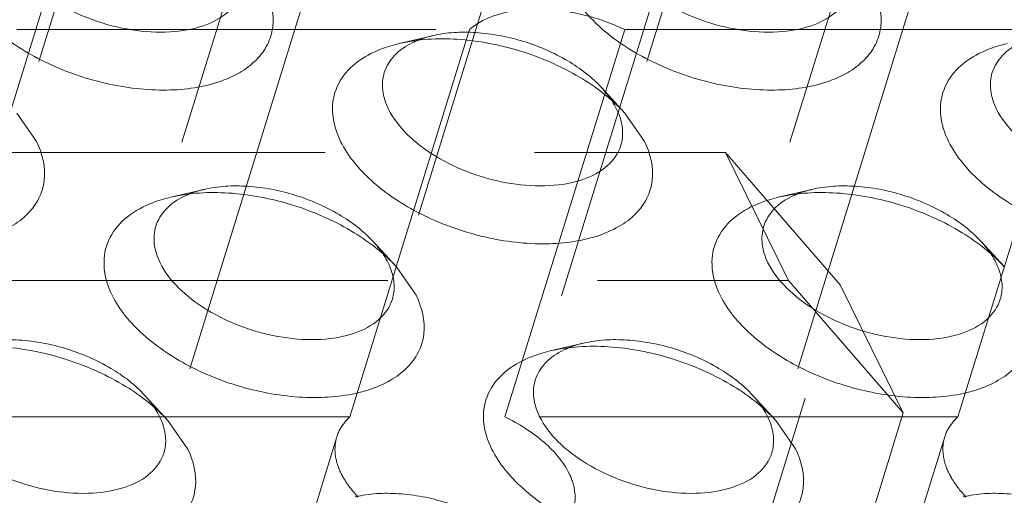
# Model space of a CAD drawing. Header units: millimetres. Extents: x 4497 to 11741, y 5958 to 12619.
# Tile 358 of 424: x 6579.36 to 6591.29, y 12345.94 to 12351.71. Entities that reach past the tile are written whole.
import ezdxf

# ---------------------------------------------------------------- set-up
doc = ezdxf.new("R2010")
doc.units = ezdxf.units.MM
doc.header["$LTSCALE"] = 0.8
doc.linetypes.add('HIDDEN', pattern=[9.525, 6.35, -3.175])
doc.layers.get('0').update_dxf_attribs({"linetype": 'CONTINUOUS', "lineweight": 0})
doc.layers.add('3', color=5, linetype='HIDDEN', lineweight=0)

msp = doc.modelspace()

# ---------------------------------------------------------------- linework, layer by layer
at = {"linetype": 'Continuous'}
for p, q in [((6579.326, 12350.577), (6579.565, 12350.235)), ((6586.695, 12350.577), (6586.934, 12350.235)), ((6583.926, 12348.712), (6584.165, 12348.37)), ((6581.157, 12346.848), (6581.396, 12346.506)), ((6588.525, 12346.848), (6588.764, 12346.506))]:
    msp.add_line(p, q, dxfattribs=at)
for centre, radius, start, end in [((6584.547, 12350.56), 0.971, 114.3836, 115.7173), ((6585.871, 12350.271), 0.806, 20.7768, 26.1876), ((6581.778, 12348.695), 0.971, 114.3836, 115.7173), ((6589.146, 12348.695), 0.971, 114.3836, 115.7173), ((6583.102, 12348.406), 0.806, 20.7768, 26.1876), ((6590.47, 12348.406), 0.806, 20.7768, 26.1876), ((6586.377, 12346.83), 0.971, 114.3836, 115.7173), ((6580.332, 12346.541), 0.806, 20.7768, 26.1876), ((6587.701, 12346.541), 0.806, 20.7768, 26.1876)]:
    msp.add_arc(centre, radius, start, end, dxfattribs=at)
for points, knots in [([(6582.046, 12352.049), (6582.018, 12351.956), (6581.889, 12351.774), (6581.572, 12351.612), (6581.166, 12351.545), (6580.707, 12351.574), (6580.239, 12351.696), (6579.808, 12351.898), (6579.459, 12352.16), (6579.287, 12352.379), (6579.232, 12352.492)], [0, 0, 0, 0, 0.08791, 0.191487, 0.315819, 0.456973, 0.606118, 0.752518, 0.886095, 1, 1, 1, 1]), ([(6589.415, 12352.049), (6589.386, 12351.956), (6589.258, 12351.774), (6588.94, 12351.612), (6588.535, 12351.545), (6588.076, 12351.574), (6587.608, 12351.696), (6587.177, 12351.898), (6586.827, 12352.16), (6586.656, 12352.379), (6586.6, 12352.492)], [0, 0, 0, 0, 0.08791, 0.191487, 0.315819, 0.456973, 0.606118, 0.752518, 0.886095, 1, 1, 1, 1]), ([(6582.334, 12352.1), (6582.406, 12351.955), (6582.466, 12351.707), (6582.374, 12351.401), (6582.229, 12351.207), (6582.019, 12351.052), (6581.646, 12350.894), (6581.07, 12350.827), (6580.338, 12350.926), (6579.626, 12351.187), (6579.033, 12351.572), (6578.739, 12351.919), (6578.65, 12352.1)], [0, 0, 0, 0, 0.096782, 0.141583, 0.188034, 0.239009, 0.296134, 0.428923, 0.58009, 0.735393, 0.879229, 1, 1, 1, 1]), ([(6589.703, 12352.1), (6589.774, 12351.955), (6589.835, 12351.707), (6589.742, 12351.401), (6589.598, 12351.207), (6589.388, 12351.052), (6589.015, 12350.894), (6588.438, 12350.827), (6587.706, 12350.926), (6586.994, 12351.187), (6586.401, 12351.572), (6586.108, 12351.919), (6586.019, 12352.1)], [0, 0, 0, 0, 0.096782, 0.141583, 0.188034, 0.239009, 0.296134, 0.428923, 0.58009, 0.735393, 0.879229, 1, 1, 1, 1]), ([(6583.665, 12351.322), (6583.687, 12351.333), (6583.783, 12351.373), (6583.883, 12351.404), (6583.96, 12351.422)], [0, 0, 0, 0, 0.239567, 1, 1, 1, 1]), ([(6583.78, 12351.07), (6583.803, 12351.146), (6583.897, 12351.298), (6584.044, 12351.395), (6584.126, 12351.434)], [0, 0, 0, 0, 0.468879, 1, 1, 1, 1]), ([(6583.96, 12351.422), (6584.188, 12351.475), (6584.69, 12351.501), (6585.437, 12351.357), (6586.136, 12351.055), (6586.537, 12350.75), (6586.695, 12350.577)], [0, 0, 0, 0, 0.236662, 0.499941, 0.763254, 1, 1, 1, 1]), ([(6591.033, 12351.322), (6591.056, 12351.333), (6591.151, 12351.373), (6591.251, 12351.404), (6591.328, 12351.422)], [0, 0, 0, 0, 0.239567, 1, 1, 1, 1]), ([(6591.148, 12351.07), (6591.172, 12351.146), (6591.266, 12351.298), (6591.412, 12351.395), (6591.494, 12351.434)], [0, 0, 0, 0, 0.468879, 1, 1, 1, 1]), ([(6583.25, 12350.235), (6583.2, 12350.337), (6583.131, 12350.548), (6583.171, 12350.877), (6583.364, 12351.152), (6583.557, 12351.273), (6583.665, 12351.322)], [0, 0, 0, 0, 0.258965, 0.49224, 0.729951, 1, 1, 1, 1]), ([(6590.618, 12350.235), (6590.568, 12350.337), (6590.5, 12350.548), (6590.54, 12350.877), (6590.733, 12351.152), (6590.926, 12351.273), (6591.033, 12351.322)], [0, 0, 0, 0, 0.258965, 0.49224, 0.729951, 1, 1, 1, 1]), ([(6583.831, 12350.627), (6583.796, 12350.698), (6583.747, 12350.845), (6583.758, 12351.001), (6583.78, 12351.07)], [0, 0, 0, 0, 0.525547, 1, 1, 1, 1]), ([(6591.2, 12350.627), (6591.165, 12350.698), (6591.116, 12350.845), (6591.127, 12351.001), (6591.148, 12351.07)], [0, 0, 0, 0, 0.525547, 1, 1, 1, 1]), ([(6586.646, 12350.184), (6586.617, 12350.091), (6586.489, 12349.909), (6586.171, 12349.747), (6585.766, 12349.68), (6585.307, 12349.709), (6584.839, 12349.831), (6584.408, 12350.033), (6584.058, 12350.295), (6583.886, 12350.514), (6583.831, 12350.627)], [0, 0, 0, 0, 0.08791, 0.191487, 0.315819, 0.456973, 0.606118, 0.752518, 0.886095, 1, 1, 1, 1]), ([(6586.625, 12350.557), (6586.648, 12350.496), (6586.678, 12350.371), (6586.664, 12350.242), (6586.646, 12350.184)], [0, 0, 0, 0, 0.519632, 1, 1, 1, 1]), ([(6594.014, 12350.184), (6593.986, 12350.091), (6593.857, 12349.909), (6593.54, 12349.747), (6593.134, 12349.68), (6592.675, 12349.709), (6592.207, 12349.831), (6591.776, 12350.033), (6591.427, 12350.295), (6591.255, 12350.514), (6591.2, 12350.627)], [0, 0, 0, 0, 0.08791, 0.191487, 0.315819, 0.456973, 0.606118, 0.752518, 0.886095, 1, 1, 1, 1]), ([(6579.565, 12350.235), (6579.636, 12350.09), (6579.697, 12349.842), (6579.604, 12349.536), (6579.46, 12349.342), (6579.25, 12349.187), (6578.877, 12349.029), (6578.301, 12348.962), (6577.569, 12349.061), (6576.856, 12349.322), (6576.264, 12349.708), (6575.97, 12350.054), (6575.881, 12350.235)], [0, 0, 0, 0, 0.096782, 0.141583, 0.188034, 0.239009, 0.296134, 0.428923, 0.58009, 0.735393, 0.879229, 1, 1, 1, 1]), ([(6586.934, 12350.235), (6587.005, 12350.09), (6587.066, 12349.842), (6586.973, 12349.536), (6586.829, 12349.342), (6586.619, 12349.187), (6586.245, 12349.029), (6585.669, 12348.962), (6584.937, 12349.061), (6584.225, 12349.322), (6583.632, 12349.708), (6583.338, 12350.054), (6583.25, 12350.235)], [0, 0, 0, 0, 0.096782, 0.141583, 0.188034, 0.239009, 0.296134, 0.428923, 0.58009, 0.735393, 0.879229, 1, 1, 1, 1]), ([(6594.302, 12350.235), (6594.373, 12350.09), (6594.434, 12349.842), (6594.341, 12349.536), (6594.197, 12349.342), (6593.987, 12349.187), (6593.614, 12349.029), (6593.038, 12348.962), (6592.306, 12349.061), (6591.593, 12349.322), (6591.001, 12349.708), (6590.707, 12350.054), (6590.618, 12350.235)], [0, 0, 0, 0, 0.096782, 0.141583, 0.188034, 0.239009, 0.296134, 0.428923, 0.58009, 0.735393, 0.879229, 1, 1, 1, 1]), ([(6581.191, 12349.557), (6581.419, 12349.611), (6581.921, 12349.636), (6582.668, 12349.492), (6583.367, 12349.19), (6583.768, 12348.885), (6583.926, 12348.712)], [0, 0, 0, 0, 0.236662, 0.499941, 0.763254, 1, 1, 1, 1]), ([(6588.559, 12349.557), (6588.787, 12349.611), (6589.29, 12349.636), (6590.037, 12349.492), (6590.735, 12349.19), (6591.136, 12348.885), (6591.294, 12348.712)], [0, 0, 0, 0, 0.236662, 0.499941, 0.763254, 1, 1, 1, 1]), ([(6580.895, 12349.458), (6580.918, 12349.468), (6581.014, 12349.509), (6581.114, 12349.539), (6581.191, 12349.557)], [0, 0, 0, 0, 0.239567, 1, 1, 1, 1]), ([(6581.01, 12349.205), (6581.034, 12349.282), (6581.128, 12349.433), (6581.275, 12349.53), (6581.357, 12349.57)], [0, 0, 0, 0, 0.468879, 1, 1, 1, 1]), ([(6588.264, 12349.458), (6588.287, 12349.468), (6588.382, 12349.509), (6588.482, 12349.539), (6588.559, 12349.557)], [0, 0, 0, 0, 0.239567, 1, 1, 1, 1]), ([(6588.379, 12349.205), (6588.403, 12349.282), (6588.497, 12349.433), (6588.643, 12349.53), (6588.725, 12349.57)], [0, 0, 0, 0, 0.468879, 1, 1, 1, 1]), ([(6580.48, 12348.37), (6580.43, 12348.472), (6580.362, 12348.683), (6580.402, 12349.012), (6580.595, 12349.288), (6580.788, 12349.408), (6580.895, 12349.458)], [0, 0, 0, 0, 0.258965, 0.49224, 0.729951, 1, 1, 1, 1]), ([(6587.849, 12348.37), (6587.799, 12348.472), (6587.731, 12348.683), (6587.771, 12349.012), (6587.964, 12349.288), (6588.156, 12349.408), (6588.264, 12349.458)], [0, 0, 0, 0, 0.258965, 0.49224, 0.729951, 1, 1, 1, 1]), ([(6581.062, 12348.762), (6581.027, 12348.833), (6580.978, 12348.98), (6580.989, 12349.136), (6581.01, 12349.205)], [0, 0, 0, 0, 0.525547, 1, 1, 1, 1]), ([(6588.43, 12348.762), (6588.395, 12348.833), (6588.346, 12348.98), (6588.358, 12349.136), (6588.379, 12349.205)], [0, 0, 0, 0, 0.525547, 1, 1, 1, 1]), ([(6583.877, 12348.319), (6583.848, 12348.227), (6583.72, 12348.044), (6583.402, 12347.882), (6582.997, 12347.815), (6582.538, 12347.844), (6582.069, 12347.966), (6581.639, 12348.168), (6581.289, 12348.43), (6581.117, 12348.649), (6581.062, 12348.762)], [0, 0, 0, 0, 0.08791, 0.191487, 0.315819, 0.456973, 0.606118, 0.752518, 0.886095, 1, 1, 1, 1]), ([(6583.856, 12348.692), (6583.879, 12348.631), (6583.909, 12348.506), (6583.895, 12348.377), (6583.877, 12348.319)], [0, 0, 0, 0, 0.519632, 1, 1, 1, 1]), ([(6591.245, 12348.319), (6591.217, 12348.227), (6591.088, 12348.044), (6590.77, 12347.882), (6590.365, 12347.815), (6589.906, 12347.844), (6589.438, 12347.966), (6589.007, 12348.168), (6588.658, 12348.43), (6588.486, 12348.649), (6588.43, 12348.762)], [0, 0, 0, 0, 0.08791, 0.191487, 0.315819, 0.456973, 0.606118, 0.752518, 0.886095, 1, 1, 1, 1]), ([(6591.224, 12348.692), (6591.247, 12348.631), (6591.277, 12348.506), (6591.263, 12348.377), (6591.245, 12348.319)], [0, 0, 0, 0, 0.519632, 1, 1, 1, 1]), ([(6584.165, 12348.37), (6584.236, 12348.225), (6584.297, 12347.978), (6584.204, 12347.671), (6584.06, 12347.477), (6583.849, 12347.322), (6583.476, 12347.164), (6582.9, 12347.097), (6582.168, 12347.196), (6581.456, 12347.457), (6580.863, 12347.843), (6580.569, 12348.189), (6580.48, 12348.37)], [0, 0, 0, 0, 0.096782, 0.141583, 0.188034, 0.239009, 0.296134, 0.428923, 0.58009, 0.735393, 0.879229, 1, 1, 1, 1]), ([(6591.533, 12348.37), (6591.604, 12348.225), (6591.665, 12347.978), (6591.572, 12347.671), (6591.428, 12347.477), (6591.218, 12347.322), (6590.845, 12347.164), (6590.269, 12347.097), (6589.536, 12347.196), (6588.824, 12347.457), (6588.232, 12347.843), (6587.938, 12348.189), (6587.849, 12348.37)], [0, 0, 0, 0, 0.096782, 0.141583, 0.188034, 0.239009, 0.296134, 0.428923, 0.58009, 0.735393, 0.879229, 1, 1, 1, 1]), ([(6578.422, 12347.692), (6578.65, 12347.746), (6579.152, 12347.771), (6579.899, 12347.627), (6580.598, 12347.325), (6580.999, 12347.021), (6581.157, 12346.848)], [0, 0, 0, 0, 0.236662, 0.499941, 0.763254, 1, 1, 1, 1]), ([(6585.495, 12347.593), (6585.517, 12347.603), (6585.613, 12347.644), (6585.713, 12347.674), (6585.79, 12347.692)], [0, 0, 0, 0, 0.239567, 1, 1, 1, 1]), ([(6585.61, 12347.34), (6585.634, 12347.417), (6585.728, 12347.569), (6585.874, 12347.665), (6585.956, 12347.705)], [0, 0, 0, 0, 0.468879, 1, 1, 1, 1]), ([(6585.79, 12347.692), (6586.018, 12347.746), (6586.52, 12347.771), (6587.268, 12347.627), (6587.966, 12347.325), (6588.367, 12347.021), (6588.525, 12346.848)], [0, 0, 0, 0, 0.236662, 0.499941, 0.763254, 1, 1, 1, 1]), ([(6585.08, 12346.506), (6585.03, 12346.607), (6584.961, 12346.818), (6585.001, 12347.148), (6585.194, 12347.423), (6585.387, 12347.543), (6585.495, 12347.593)], [0, 0, 0, 0, 0.258965, 0.49224, 0.729951, 1, 1, 1, 1]), ([(6585.661, 12346.897), (6585.626, 12346.969), (6585.577, 12347.115), (6585.589, 12347.271), (6585.61, 12347.34)], [0, 0, 0, 0, 0.525547, 1, 1, 1, 1]), ([(6581.108, 12346.454), (6581.079, 12346.362), (6580.951, 12346.179), (6580.633, 12346.018), (6580.228, 12345.95), (6579.768, 12345.979), (6579.3, 12346.101), (6578.87, 12346.303), (6578.52, 12346.565), (6578.348, 12346.785), (6578.293, 12346.897)], [0, 0, 0, 0, 0.08791, 0.191487, 0.315819, 0.456973, 0.606118, 0.752518, 0.886095, 1, 1, 1, 1]), ([(6588.476, 12346.454), (6588.447, 12346.362), (6588.319, 12346.179), (6588.001, 12346.018), (6587.596, 12345.95), (6587.137, 12345.979), (6586.669, 12346.101), (6586.238, 12346.303), (6585.888, 12346.565), (6585.717, 12346.785), (6585.661, 12346.897)], [0, 0, 0, 0, 0.08791, 0.191487, 0.315819, 0.456973, 0.606118, 0.752518, 0.886095, 1, 1, 1, 1]), ([(6581.086, 12346.827), (6581.11, 12346.766), (6581.14, 12346.641), (6581.126, 12346.512), (6581.108, 12346.454)], [0, 0, 0, 0, 0.519632, 1, 1, 1, 1]), ([(6588.455, 12346.827), (6588.478, 12346.766), (6588.508, 12346.641), (6588.494, 12346.512), (6588.476, 12346.454)], [0, 0, 0, 0, 0.519632, 1, 1, 1, 1]), ([(6581.396, 12346.506), (6581.467, 12346.36), (6581.528, 12346.113), (6581.435, 12345.806), (6581.29, 12345.612), (6581.08, 12345.457), (6580.707, 12345.3), (6580.131, 12345.233), (6579.399, 12345.331), (6578.687, 12345.593), (6578.094, 12345.978), (6577.8, 12346.324), (6577.711, 12346.506)], [0, 0, 0, 0, 0.096782, 0.141583, 0.188034, 0.239009, 0.296134, 0.428923, 0.58009, 0.735393, 0.879229, 1, 1, 1, 1]), ([(6588.764, 12346.506), (6588.835, 12346.36), (6588.896, 12346.113), (6588.803, 12345.806), (6588.659, 12345.612), (6588.449, 12345.457), (6588.076, 12345.3), (6587.5, 12345.233), (6586.767, 12345.331), (6586.055, 12345.593), (6585.463, 12345.978), (6585.169, 12346.324), (6585.08, 12346.506)], [0, 0, 0, 0, 0.096782, 0.141583, 0.188034, 0.239009, 0.296134, 0.428923, 0.58009, 0.735393, 0.879229, 1, 1, 1, 1])]:
    msp.add_open_spline(points, degree=3, knots=knots, dxfattribs=at)
for points in [[(6586.541, 12350.722), (6586.56, 12350.691), (6586.578, 12350.659), (6586.594, 12350.627)], [(6583.771, 12348.857), (6583.791, 12348.826), (6583.809, 12348.795), (6583.825, 12348.762)], [(6591.14, 12348.857), (6591.16, 12348.826), (6591.178, 12348.795), (6591.194, 12348.762)], [(6581.002, 12346.992), (6581.022, 12346.961), (6581.04, 12346.93), (6581.056, 12346.897)], [(6588.371, 12346.992), (6588.39, 12346.961), (6588.409, 12346.93), (6588.425, 12346.897)]]:
    msp.add_open_spline(points, degree=3, dxfattribs=at)
at = {"layer": '3'}
for p, q in [((6585.595, 12356.945), (6583.78, 12351.07)), ((6592.964, 12356.945), (6591.148, 12351.07)), ((6581.093, 12356.059), (6579.277, 12350.184)), ((6588.461, 12356.059), (6586.646, 12350.184)), ((6582.826, 12355.08), (6581.01, 12349.205)), ((6590.194, 12355.08), (6588.379, 12349.205)), ((6585.692, 12354.194), (6583.877, 12348.319)), ((6593.061, 12354.194), (6591.245, 12348.319)), ((6580.057, 12353.215), (6578.241, 12347.34)), ((6587.425, 12353.215), (6585.61, 12347.34)), ((6582.923, 12352.329), (6581.108, 12346.454)), ((6590.292, 12352.329), (6588.476, 12346.454)), ((6579.325, 12351.591), (6584.814, 12351.591)), ((6584.814, 12351.591), (6583.362, 12346.891)), ((6584.364, 12351.517), (6583.96, 12351.422)), ((6586.693, 12351.591), (6585.241, 12346.891)), ((6586.693, 12351.591), (6592.183, 12351.591)), ((6592.183, 12351.591), (6590.731, 12346.891)), ((6586.416, 12350.883), (6586.695, 12350.577)), ((6539.881, 12350.1), (6587.915, 12350.1)), ((6589.306, 12348.494), (6587.915, 12350.1)), ((6587.915, 12350.1), (6588.677, 12348.546)), ((6581.595, 12349.652), (6581.191, 12349.557)), ((6588.963, 12349.652), (6588.559, 12349.557)), ((6583.646, 12349.018), (6583.926, 12348.712)), ((6591.015, 12349.018), (6591.295, 12348.712)), ((6540.644, 12348.546), (6588.677, 12348.546)), ((6588.677, 12348.546), (6590.069, 12346.94)), ((6587.382, 12342.267), (6589.306, 12348.494)), ((6589.306, 12348.494), (6590.069, 12346.94)), ((6586.194, 12347.787), (6585.79, 12347.692)), ((6580.877, 12347.153), (6581.157, 12346.847)), ((6588.246, 12347.153), (6588.526, 12346.847)), ((6583.362, 12346.891), (6577.872, 12346.891)), ((6590.731, 12346.891), (6585.241, 12346.891)), ((6589.099, 12343.8), (6590.069, 12346.94)), ((6583.204, 12346.65), (6582.841, 12345.475)), ((6590.572, 12346.65), (6590.209, 12345.475))]:
    msp.add_line(p, q, dxfattribs=at)
for points, knots in [([(6586.693, 12351.591), (6586.526, 12351.671), (6586.178, 12351.793), (6585.653, 12351.86), (6585.182, 12351.808), (6584.911, 12351.678), (6584.814, 12351.591)], [0, 0, 0, 0, 0.283386, 0.558206, 0.801144, 1, 1, 1, 1]), ([(6584.146, 12351.444), (6584.163, 12351.452), (6584.234, 12351.481), (6584.307, 12351.503), (6584.364, 12351.517)], [0, 0, 0, 0, 0.239741, 1, 1, 1, 1]), ([(6584.364, 12351.517), (6584.535, 12351.557), (6584.912, 12351.576), (6585.473, 12351.468), (6585.996, 12351.241), (6586.297, 12351.013), (6586.416, 12350.883)], [0, 0, 0, 0, 0.236677, 0.499966, 0.763261, 1, 1, 1, 1]), ([(6586.416, 12350.883), (6586.427, 12350.87), (6586.472, 12350.819), (6586.513, 12350.764), (6586.541, 12350.722)], [0, 0, 0, 0, 0.259311, 1, 1, 1, 1]), ([(6581.377, 12349.579), (6581.394, 12349.587), (6581.464, 12349.616), (6581.538, 12349.639), (6581.595, 12349.652)], [0, 0, 0, 0, 0.239741, 1, 1, 1, 1]), ([(6581.595, 12349.652), (6581.766, 12349.692), (6582.143, 12349.711), (6582.703, 12349.603), (6583.227, 12349.376), (6583.528, 12349.148), (6583.646, 12349.018)], [0, 0, 0, 0, 0.236677, 0.499966, 0.763261, 1, 1, 1, 1]), ([(6588.746, 12349.579), (6588.762, 12349.587), (6588.833, 12349.616), (6588.907, 12349.639), (6588.963, 12349.652)], [0, 0, 0, 0, 0.239741, 1, 1, 1, 1]), ([(6588.963, 12349.652), (6589.134, 12349.692), (6589.511, 12349.711), (6590.072, 12349.603), (6590.596, 12349.376), (6590.896, 12349.148), (6591.015, 12349.018)], [0, 0, 0, 0, 0.236677, 0.499966, 0.763261, 1, 1, 1, 1]), ([(6583.646, 12349.018), (6583.658, 12349.005), (6583.703, 12348.954), (6583.744, 12348.899), (6583.771, 12348.857)], [0, 0, 0, 0, 0.259311, 1, 1, 1, 1]), ([(6591.015, 12349.018), (6591.027, 12349.005), (6591.072, 12348.954), (6591.113, 12348.899), (6591.14, 12348.857)], [0, 0, 0, 0, 0.259311, 1, 1, 1, 1]), ([(6578.826, 12347.787), (6578.997, 12347.827), (6579.374, 12347.846), (6579.934, 12347.738), (6580.458, 12347.511), (6580.759, 12347.283), (6580.877, 12347.153)], [0, 0, 0, 0, 0.236677, 0.499966, 0.763261, 1, 1, 1, 1]), ([(6586.194, 12347.787), (6586.365, 12347.827), (6586.742, 12347.846), (6587.303, 12347.738), (6587.827, 12347.511), (6588.127, 12347.283), (6588.246, 12347.153)], [0, 0, 0, 0, 0.236677, 0.499966, 0.763261, 1, 1, 1, 1]), ([(6585.976, 12347.714), (6585.993, 12347.722), (6586.064, 12347.752), (6586.138, 12347.774), (6586.194, 12347.787)], [0, 0, 0, 0, 0.239741, 1, 1, 1, 1]), ([(6580.877, 12347.153), (6580.889, 12347.14), (6580.934, 12347.089), (6580.975, 12347.034), (6581.002, 12346.992)], [0, 0, 0, 0, 0.259311, 1, 1, 1, 1]), ([(6588.246, 12347.153), (6588.258, 12347.14), (6588.303, 12347.089), (6588.344, 12347.034), (6588.371, 12346.992)], [0, 0, 0, 0, 0.259311, 1, 1, 1, 1]), ([(6583.362, 12346.891), (6583.343, 12346.874), (6583.275, 12346.805), (6583.225, 12346.719), (6583.204, 12346.651)], [0, 0, 0, 0, 0.261557, 1, 1, 1, 1]), ([(6586.019, 12346.207), (6585.948, 12346.35), (6585.712, 12346.622), (6585.412, 12346.809), (6585.241, 12346.891)], [0, 0, 0, 0, 0.455413, 1, 1, 1, 1]), ([(6590.731, 12346.891), (6590.712, 12346.874), (6590.644, 12346.805), (6590.593, 12346.719), (6590.572, 12346.651)], [0, 0, 0, 0, 0.261557, 1, 1, 1, 1]), ([(6583.204, 12346.651), (6583.183, 12346.582), (6583.171, 12346.426), (6583.22, 12346.279), (6583.255, 12346.207)], [0, 0, 0, 0, 0.47404, 1, 1, 1, 1]), ([(6590.572, 12346.651), (6590.551, 12346.582), (6590.54, 12346.426), (6590.589, 12346.279), (6590.624, 12346.207)], [0, 0, 0, 0, 0.47404, 1, 1, 1, 1]), ([(6583.255, 12346.207), (6583.268, 12346.182), (6583.325, 12346.078), (6583.401, 12345.985), (6583.464, 12345.919)], [0, 0, 0, 0, 0.233339, 1, 1, 1, 1]), ([(6586.07, 12345.764), (6586.091, 12345.833), (6586.103, 12345.989), (6586.054, 12346.136), (6586.019, 12346.207)], [0, 0, 0, 0, 0.474243, 1, 1, 1, 1]), ([(6590.624, 12346.207), (6590.636, 12346.182), (6590.694, 12346.078), (6590.769, 12345.985), (6590.833, 12345.919)], [0, 0, 0, 0, 0.233339, 1, 1, 1, 1]), ([(6583.425, 12345.922), (6583.596, 12345.963), (6583.973, 12345.982), (6584.534, 12345.873), (6585.058, 12345.647), (6585.358, 12345.418), (6585.477, 12345.288)], [0, 0, 0, 0, 0.236677, 0.499966, 0.763261, 1, 1, 1, 1]), ([(6590.794, 12345.922), (6590.965, 12345.963), (6591.342, 12345.982), (6591.902, 12345.873), (6592.426, 12345.647), (6592.727, 12345.418), (6592.845, 12345.288)], [0, 0, 0, 0, 0.236677, 0.499966, 0.763261, 1, 1, 1, 1])]:
    msp.add_open_spline(points, degree=3, knots=knots, dxfattribs=at)

doc.saveas('drawing.dxf')
